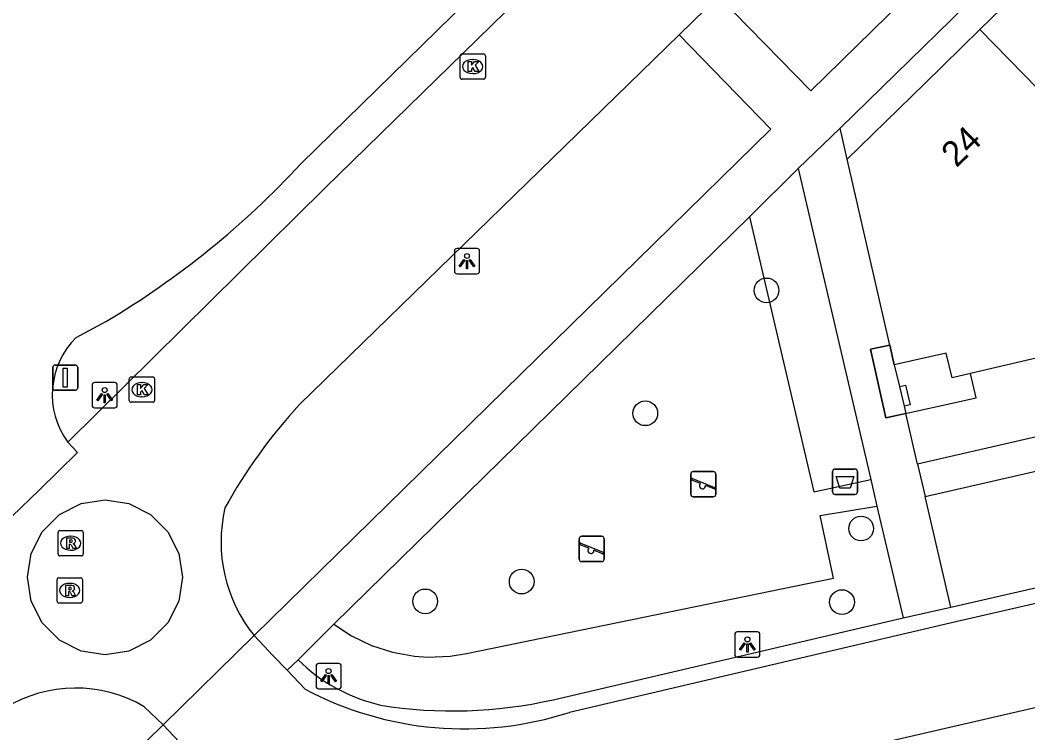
# Model space of a CAD drawing. Extents: x 156414 to 157775, y 382335 to 383765.
# Drawn here: x 156625.74 to 156665.6, y 383496.95 to 383525.12 of the extents above; entities that cross this region are included whole.
import ezdxf

# ---------------------------------------------------------------- set-up
doc = ezdxf.new("R2010")
doc.units = 0
for name, color, linetype in [('IMGEO_Afvalbak', 7, 'Continuous'), ('IMGEO_Berm_groen', 7, 'Continuous'), ('IMGEO_Boom', 7, 'Continuous'), ('IMGEO_Fietspad_gesloten', 7, 'Continuous'), ('IMGEO_Groenvoorziening', 7, 'Continuous'), ('IMGEO_Kolk', 7, 'Continuous'), ('IMGEO_Lichtpunt', 7, 'Continuous'), ('IMGEO_Pand', 7, 'Continuous'), ('IMGEO_Pand_nummerreeks', 7, 'Continuous'), ('IMGEO_Pand_overbouw', 7, 'Continuous'), ('IMGEO_Rijbaan_lokaal_gesloten', 7, 'Continuous'), ('IMGEO_Rijbaan_lokaal_open', 7, 'Continuous'), ('IMGEO_Rioolput', 7, 'Continuous'), ('IMGEO_Speelvoorziening', 7, 'Continuous'), ('IMGEO_Verkeersbordpaal', 7, 'Continuous'), ('IMGEO_Voetpad_open', 7, 'Continuous')]:
    doc.layers.add(name, color=color, linetype=linetype)

msp = doc.modelspace()

# ---------------------------------------------------------------- linework, layer by layer
at = {"layer": 'IMGEO_Afvalbak'}
for p, q in [((156657.876, 383506.475), (156657.876, 383507.275)), ((156657.876, 383507.275), (156657.876, 383506.475)), ((156657.976, 383507.375), (156658.766, 383507.375)), ((156658.766, 383507.375), (156657.976, 383507.375)), ((156658.866, 383507.275), (156658.866, 383506.475)), ((156658.866, 383506.475), (156658.866, 383507.275)), ((156658.766, 383506.375), (156657.976, 383506.375)), ((156657.976, 383506.375), (156658.766, 383506.375))]:
    msp.add_line(p, q, dxfattribs=at)
msp.add_lwpolyline([(156658.019, 383507.089), (156658.723, 383507.089), (156658.574, 383506.619), (156658.168, 383506.619), (156658.019, 383507.089)], dxfattribs=at)
for centre, start, end in [((156657.976, 383507.275), 90, 180), ((156657.976, 383507.275), 90, 180), ((156658.766, 383507.275), 0, 90), ((156658.766, 383507.275), 360, 90), ((156657.976, 383506.475), 180, 270), ((156657.976, 383506.475), 180, 270), ((156658.766, 383506.475), 270, 0), ((156658.766, 383506.475), 270, 0)]:
    msp.add_arc(centre, 0.1, start, end, dxfattribs=at)
at = {"layer": 'IMGEO_Berm_groen'}
msp.add_lwpolyline([(156638.147, 383501.247), (156638.844, 383500.789), (156639.638, 383500.406), (156640.476, 383500.135), (156641.343, 383499.98), (156641.866, 383499.944), (156642.749, 383499.98), (156643.405, 383500.086), (156657.922, 383503.065), (156657.383, 383505.537), (156659.635, 383505.913)], dxfattribs=at)
at = {"layer": 'IMGEO_Boom'}
for centre in [(156655.267, 383514.441), (156650.471, 383509.583), (156659.009, 383505.028), (156645.582, 383502.93), (156641.765, 383502.147), (156658.252, 383502.119)]:
    msp.add_circle(centre, 0.489, dxfattribs=at)
at = {"layer": 'IMGEO_Fietspad_gesloten'}
for points in [[(156636.845, 383519.44), (156656.634, 383538.797), (156683.195, 383564.735), (156699.188, 383580.373), (156700.165, 383581.368)], [(156627.952, 383512.578), (156629.157, 383513.224)]]:
    msp.add_lwpolyline(points, dxfattribs=at)
for centre, radius, start, end in [((156611.549, 383542.864), 34.475, 300.7129, 317.2005), ((156630.195, 383510.318), 3.184, 134.7874, 216.1781)]:
    msp.add_arc(centre, radius, start, end, dxfattribs=at)
at = {"layer": 'IMGEO_Groenvoorziening'}
msp.add_lwpolyline([(156654.599, 383517.354), (156657.141, 383506.474), (156659.39, 383506.963)], dxfattribs=at)
at = {"layer": 'IMGEO_Kolk'}
for p, q in [((156643.146, 383522.864), (156643.146, 383523.716)), ((156643.221, 383523.79), (156644.073, 383523.79)), ((156644.147, 383523.716), (156644.147, 383522.864)), ((156643.634, 383523.57), (156643.659, 383523.57)), ((156644.073, 383522.79), (156643.221, 383522.79)), ((156643.657, 383523.01), (156643.632, 383523.01)), ((156630.058, 383510.091), (156630.058, 383510.943)), ((156630.133, 383511.017), (156630.985, 383511.017)), ((156631.059, 383510.943), (156631.059, 383510.091)), ((156630.546, 383510.797), (156630.571, 383510.797)), ((156630.569, 383510.237), (156630.544, 383510.237)), ((156630.985, 383510.017), (156630.133, 383510.017))]:
    msp.add_line(p, q, dxfattribs=at)
for points in [[(156643.146, 383522.864), (156643.146, 383523.716)], [(156643.221, 383523.79), (156644.073, 383523.79)], [(156644.147, 383523.716), (156644.147, 383522.864)], [(156643.467, 383523.49), (156643.59, 383523.49), (156643.59, 383523.339), (156643.72, 383523.49), (156643.884, 383523.49), (156643.738, 383523.339), (156643.891, 383523.09), (156643.739, 383523.09), (156643.654, 383523.254), (156643.59, 383523.187), (156643.59, 383523.09), (156643.467, 383523.09), (156643.467, 383523.49)], [(156644.073, 383522.79), (156643.221, 383522.79)], [(156630.058, 383510.091), (156630.058, 383510.943)], [(156630.133, 383511.017), (156630.985, 383511.017)], [(156631.059, 383510.943), (156631.059, 383510.091)], [(156630.379, 383510.717), (156630.502, 383510.717), (156630.502, 383510.566), (156630.632, 383510.717), (156630.796, 383510.717), (156630.65, 383510.566), (156630.803, 383510.317), (156630.651, 383510.317), (156630.566, 383510.481), (156630.502, 383510.414), (156630.502, 383510.317), (156630.379, 383510.317), (156630.379, 383510.717)], [(156630.985, 383510.017), (156630.133, 383510.017)]]:
    msp.add_lwpolyline(points, dxfattribs=at)
for centre, start, end in [((156643.223, 383523.714), 91.552, 178.448), ((156643.223, 383523.714), 91.552, 178.448), ((156644.071, 383523.714), 1.552, 88.448), ((156644.071, 383523.714), 1.552, 88.448), ((156643.223, 383522.866), 181.552, 268.448), ((156643.223, 383522.866), 181.552, 268.448), ((156644.071, 383522.866), 271.552, 358.448), ((156644.071, 383522.866), 271.552, 358.448), ((156630.135, 383510.941), 91.552, 178.448), ((156630.135, 383510.941), 91.552, 178.448), ((156630.983, 383510.941), 1.552, 88.448), ((156630.983, 383510.941), 1.552, 88.448), ((156630.135, 383510.093), 181.552, 268.448), ((156630.135, 383510.093), 181.552, 268.448), ((156630.983, 383510.093), 271.552, 358.448), ((156630.983, 383510.093), 271.552, 358.448)]:
    msp.add_arc(centre, 0.0765, start, end, dxfattribs=at)
for centre, major_axis, ratio, start_param, end_param in [((156643.633, 383523.29), (-0.387, 0.002), 0.722429, 4.712389, 7.853982), ((156643.658, 383523.29), (-0.39, 0.002), 0.717154, 1.570796, 4.712389), ((156630.545, 383510.517), (-0.387, 0.002), 0.722429, 4.712389, 7.853982), ((156630.57, 383510.517), (-0.39, 0.002), 0.717154, 1.570796, 4.712389)]:
    msp.add_ellipse(centre, major_axis=major_axis, ratio=ratio, start_param=start_param, end_param=end_param, dxfattribs=at)
at = {"layer": 'IMGEO_Lichtpunt'}
for p, q in [((156643.822, 383516.097), (156643.014, 383516.097)), ((156643.822, 383516.097), (156643.014, 383516.097)), ((156642.92, 383516.002), (156642.92, 383515.195)), ((156642.92, 383516.002), (156642.92, 383515.195)), ((156643.916, 383515.195), (156643.916, 383516.002)), ((156643.916, 383515.195), (156643.916, 383516.002)), ((156643.014, 383515.101), (156643.822, 383515.101)), ((156643.014, 383515.101), (156643.822, 383515.101)), ((156628.586, 383510.702), (156628.586, 383509.895)), ((156628.586, 383510.702), (156628.586, 383509.895)), ((156629.488, 383510.797), (156628.68, 383510.797)), ((156629.488, 383510.797), (156628.68, 383510.797)), ((156629.582, 383509.895), (156629.582, 383510.702)), ((156629.582, 383509.895), (156629.582, 383510.702)), ((156628.68, 383509.801), (156629.488, 383509.801)), ((156628.68, 383509.801), (156629.488, 383509.801)), ((156654.914, 383500.942), (156654.106, 383500.942)), ((156654.914, 383500.942), (156654.106, 383500.942)), ((156654.012, 383500.847), (156654.012, 383500.04)), ((156654.012, 383500.847), (156654.012, 383500.04)), ((156655.008, 383500.04), (156655.008, 383500.847)), ((156655.008, 383500.04), (156655.008, 383500.847)), ((156638.347, 383499.69), (156637.539, 383499.69)), ((156638.347, 383499.69), (156637.539, 383499.69)), ((156654.106, 383499.946), (156654.914, 383499.946)), ((156654.106, 383499.946), (156654.914, 383499.946)), ((156637.445, 383499.595), (156637.445, 383498.788)), ((156637.445, 383499.595), (156637.445, 383498.788)), ((156638.441, 383498.788), (156638.441, 383499.595)), ((156638.441, 383498.788), (156638.441, 383499.595)), ((156637.539, 383498.694), (156638.347, 383498.694)), ((156637.539, 383498.694), (156638.347, 383498.694))]:
    msp.add_line(p, q, dxfattribs=at)
for points in [[(156643.294, 383515.666), (156643.333, 383515.638), (156643.145, 383515.376), (156643.107, 383515.403), (156643.294, 383515.666)], [(156643.396, 383515.618), (156643.443, 383515.618), (156643.443, 383515.296), (156643.396, 383515.296), (156643.396, 383515.618)], [(156643.506, 383515.638), (156643.544, 383515.665), (156643.731, 383515.403), (156643.692, 383515.375), (156643.506, 383515.638)], [(156628.96, 383510.366), (156628.999, 383510.338), (156628.811, 383510.076), (156628.773, 383510.103), (156628.96, 383510.366)], [(156629.062, 383510.318), (156629.109, 383510.318), (156629.109, 383509.996), (156629.062, 383509.996), (156629.062, 383510.318)], [(156629.172, 383510.338), (156629.21, 383510.365), (156629.397, 383510.103), (156629.358, 383510.075), (156629.172, 383510.338)], [(156654.386, 383500.511), (156654.425, 383500.483), (156654.237, 383500.221), (156654.199, 383500.248), (156654.386, 383500.511)], [(156654.488, 383500.463), (156654.535, 383500.463), (156654.535, 383500.141), (156654.488, 383500.141), (156654.488, 383500.463)], [(156654.598, 383500.483), (156654.636, 383500.51), (156654.823, 383500.248), (156654.784, 383500.22), (156654.598, 383500.483)], [(156637.819, 383499.259), (156637.858, 383499.231), (156637.67, 383498.969), (156637.632, 383498.996), (156637.819, 383499.259)], [(156637.921, 383499.211), (156637.968, 383499.211), (156637.968, 383498.889), (156637.921, 383498.889), (156637.921, 383499.211)], [(156638.031, 383499.231), (156638.069, 383499.258), (156638.256, 383498.996), (156638.217, 383498.968), (156638.031, 383499.231)]]:
    msp.add_lwpolyline(points, dxfattribs=at)
for centre in [(156643.419, 383515.8), (156629.085, 383510.5), (156654.511, 383500.645), (156637.944, 383499.393)]:
    msp.add_circle(centre, 0.0994, dxfattribs=at)
for centre, start, end in [((156643.014, 383516.002), 90, 180), ((156643.014, 383516.002), 90, 180), ((156643.822, 383516.002), 0, 90), ((156643.822, 383516.002), 0, 90), ((156643.014, 383515.195), 180, 270), ((156643.014, 383515.195), 180, 270), ((156643.822, 383515.195), 270, 0), ((156643.822, 383515.195), 270, 360), ((156628.68, 383510.702), 90, 180), ((156628.68, 383510.702), 90, 180), ((156629.488, 383510.702), 0, 90), ((156629.488, 383510.702), 0, 90), ((156628.68, 383509.895), 180, 270), ((156628.68, 383509.895), 180, 270), ((156629.488, 383509.895), 270, 0), ((156629.488, 383509.895), 270, 360), ((156654.106, 383500.847), 90, 180), ((156654.106, 383500.847), 90, 180), ((156654.914, 383500.847), 0, 90), ((156654.914, 383500.847), 0, 90), ((156637.539, 383499.595), 90, 180), ((156637.539, 383499.595), 90, 180), ((156638.347, 383499.595), 0, 90), ((156638.347, 383499.595), 0, 90), ((156654.106, 383500.04), 180, 270), ((156654.106, 383500.04), 180, 270), ((156654.914, 383500.04), 270, 0), ((156654.914, 383500.04), 270, 360), ((156637.539, 383498.788), 180, 270), ((156637.539, 383498.788), 180, 270), ((156638.347, 383498.788), 270, 0), ((156638.347, 383498.788), 270, 360)]:
    msp.add_arc(centre, 0.0946, start, end, dxfattribs=at)
at = {"layer": 'IMGEO_Pand'}
for points in [[(156663.704, 383524.747), (156666.34, 383527.318), (156668.852, 383529.768)], [(156658.456, 383519.629), (156658.952, 383520.113), (156661.525, 383522.622), (156663.704, 383524.747)], [(156670.012, 383518.308), (156663.704, 383524.747)], [(156660.141, 383512.281), (156658.456, 383519.629)], [(156670.012, 383518.308), (156666.183, 383514.574), (156666.775, 383511.956), (156663.336, 383511.158), (156662.606, 383510.989), (156662.38, 383511.964), (156660.32, 383511.501)], [(156660.141, 383512.281), (156660.32, 383511.501)], [(156660.525, 383510.645), (156660.759, 383510.7), (156660.944, 383509.918), (156660.71, 383509.863)], [(156660.525, 383510.645), (156660.71, 383509.863)]]:
    msp.add_lwpolyline(points, dxfattribs=at)
at = {"layer": 'IMGEO_Pand_overbouw'}
msp.add_lwpolyline([(156663.336, 383511.158), (156662.606, 383510.989), (156662.38, 383511.964), (156660.32, 383511.501), (156660.141, 383512.281), (156659.385, 383512.115), (156659.983, 383509.399), (156663.562, 383510.187)], close=True, dxfattribs=at)
at = {"layer": 'IMGEO_Rijbaan_lokaal_gesloten'}
for points in [[(156701.199, 383580.324), (156700.284, 383579.443), (156684.28, 383563.801), (156657.593, 383537.803), (156637.799, 383518.481), (156627.625, 383508.439)], [(156653.368, 383526.065), (156651.807, 383524.538)], [(156651.807, 383524.538), (156636.793, 383509.928)], [(156734.468, 383517.866), (156719.932, 383514.525), (156697.933, 383509.409), (156662.761, 383501.345), (156657.024, 383500), (156647.469, 383497.759)], [(156735.362, 383513.992), (156720.615, 383510.598), (156697.342, 383505.193), (156674.811, 383500), (156640.335, 383492.053)], [(156624.994, 383505.919), (156625.418, 383505.504), (156626.504, 383506.563), (156628.004, 383508.027), (156627.625, 383508.439)], [(156631.395, 383497.263), (156634.999, 383500.795)], [(156634.999, 383500.795), (156635.755, 383499.999), (156636.298, 383499.428)], [(156637.017, 383498.679), (156636.298, 383499.428)], [(156630.653, 383497.982), (156631.395, 383497.263)], [(156631.395, 383497.263), (156632.679, 383495.907)]]:
    msp.add_lwpolyline(points, dxfattribs=at)
for centre, radius, start, end in [((156652.22, 383495.685), 20.996, 137.2854, 151.0792), ((156639.579, 383504.5), 5.891, 166.8637, 218.9745), ((156627.942, 383493.394), 5.329, 59.4186, 121.7653), ((156643.33, 383510.572), 13.465, 242.0385, 287.9009)]:
    msp.add_arc(centre, radius, start, end, dxfattribs=at)
at = {"layer": 'IMGEO_Rijbaan_lokaal_open'}
for points in [[(156629.098, 383500.03), (156628.15, 383500.181), (156627.294, 383500.616), (156626.616, 383501.295), (156626.18, 383502.15), (156626.03, 383503.098), (156626.18, 383504.046), (156626.616, 383504.901), (156627.294, 383505.58), (156628.15, 383506.016), (156629.098, 383506.166), (156630.046, 383506.016), (156630.901, 383505.58), (156631.58, 383504.901), (156632.015, 383504.046), (156632.165, 383503.098), (156632.015, 383502.15), (156631.58, 383501.295), (156630.901, 383500.616), (156630.046, 383500.181), (156629.098, 383500.03)], [(156662.56, 383501.915), (156669.935, 383503.605)], [(156660.669, 383501.493), (156662.56, 383501.915)], [(156646.822, 383498.262), (156654.268, 383499.999), (156660.669, 383501.493)], [(156636.298, 383499.428), (156636.733, 383499.84)]]:
    msp.add_lwpolyline(points, dxfattribs=at)
for centre, radius, start, end in [((156641.481, 383504.628), 6.743, 225.2416, 257.3067), ((156642.871, 383515.517), 17.702, 260.6627, 282.8967)]:
    msp.add_arc(centre, radius, start, end, dxfattribs=at)
at = {"layer": 'IMGEO_Rioolput'}
for p, q in [((156627.239, 383504.022), (156627.239, 383504.874)), ((156627.314, 383504.948), (156628.166, 383504.948)), ((156628.24, 383504.874), (156628.24, 383504.022)), ((156627.727, 383504.728), (156627.752, 383504.728)), ((156627.75, 383504.168), (156627.725, 383504.168)), ((156628.166, 383503.948), (156627.314, 383503.948)), ((156627.201, 383502.155), (156627.201, 383503.007)), ((156627.276, 383503.081), (156628.128, 383503.081)), ((156627.689, 383502.861), (156627.714, 383502.861)), ((156628.202, 383503.007), (156628.202, 383502.155)), ((156628.128, 383502.081), (156627.276, 383502.081)), ((156627.712, 383502.301), (156627.687, 383502.301))]:
    msp.add_line(p, q, dxfattribs=at)
for points in [[(156627.239, 383504.022), (156627.239, 383504.874)], [(156627.314, 383504.948), (156628.166, 383504.948)], [(156628.24, 383504.874), (156628.24, 383504.022)], [(156627.828, 383504.646), (156627.576, 383504.648), (156627.576, 383504.248)], [(156627.754, 383504.567), (156627.7, 383504.567), (156627.7, 383504.486)], [(156627.7, 383504.486), (156627.752, 383504.486)], [(156627.576, 383504.248), (156627.7, 383504.248), (156627.7, 383504.41), (156627.711, 383504.41)], [(156627.758, 383504.381), (156627.829, 383504.248), (156627.969, 383504.248), (156627.904, 383504.374)], [(156628.166, 383503.948), (156627.314, 383503.948)], [(156627.201, 383502.155), (156627.201, 383503.007)], [(156627.276, 383503.081), (156628.128, 383503.081)], [(156628.202, 383503.007), (156628.202, 383502.155)], [(156627.79, 383502.779), (156627.538, 383502.781), (156627.538, 383502.381)], [(156627.538, 383502.381), (156627.662, 383502.381), (156627.662, 383502.543), (156627.673, 383502.543)], [(156627.716, 383502.7), (156627.662, 383502.7), (156627.662, 383502.619)], [(156627.662, 383502.619), (156627.714, 383502.619)], [(156627.72, 383502.514), (156627.791, 383502.381), (156627.931, 383502.381), (156627.866, 383502.507)], [(156628.128, 383502.081), (156627.276, 383502.081)]]:
    msp.add_lwpolyline(points, dxfattribs=at)
for centre, radius, start, end in [((156627.316, 383504.872), 0.0765, 91.552, 178.448), ((156627.316, 383504.872), 0.0765, 91.552, 178.448), ((156628.164, 383504.872), 0.0765, 1.552, 88.448), ((156628.164, 383504.872), 0.0765, 1.552, 88.448), ((156627.736, 383504.675), 0.19, 274.7715, 282.9687), ((156627.76, 383504.471), 0.0964, 77.0061, 93.1865), ((156627.774, 383504.528), 0.0378, 276.6634, 79.6772), ((156627.827, 383504.536), 0.109, 350.3612, 89.416), ((156627.825, 383504.536), 0.112, 277.5842, 350.9817), ((156627.71, 383504.357), 0.0533, 26.0293, 88.6989), ((156627.809, 383504.321), 0.108, 29.5134, 73.7905), ((156627.316, 383504.024), 0.0765, 181.552, 268.448), ((156627.316, 383504.024), 0.0765, 181.552, 268.448), ((156628.164, 383504.024), 0.0765, 271.552, 358.448), ((156628.164, 383504.024), 0.0765, 271.552, 358.448), ((156627.278, 383503.005), 0.0765, 91.552, 178.448), ((156627.278, 383503.005), 0.0765, 91.552, 178.448), ((156628.126, 383503.005), 0.0765, 1.552, 88.448), ((156628.126, 383503.005), 0.0765, 1.552, 88.448), ((156627.672, 383502.49), 0.0533, 26.0293, 88.6989), ((156627.698, 383502.808), 0.19, 274.7715, 282.9687), ((156627.722, 383502.604), 0.0964, 77.0061, 93.1865), ((156627.736, 383502.661), 0.0378, 276.6634, 79.6772), ((156627.789, 383502.669), 0.109, 350.3612, 89.416), ((156627.787, 383502.669), 0.112, 277.5842, 350.9817), ((156627.771, 383502.454), 0.108, 29.5134, 73.7905), ((156627.278, 383502.157), 0.0765, 181.552, 268.448), ((156627.278, 383502.157), 0.0765, 181.552, 268.448), ((156628.126, 383502.157), 0.0765, 271.552, 358.448), ((156628.126, 383502.157), 0.0765, 271.552, 358.448)]:
    msp.add_arc(centre, radius, start, end, dxfattribs=at)
for centre, major_axis, ratio, start_param, end_param in [((156627.726, 383504.448), (-0.387, 0.002), 0.722429, 4.712389, 7.853982), ((156627.751, 383504.448), (-0.39, 0.002), 0.717154, 1.570796, 4.712389), ((156627.688, 383502.581), (-0.387, 0.002), 0.722429, 4.712389, 7.853982), ((156627.713, 383502.581), (-0.39, 0.002), 0.717154, 1.570796, 4.712389)]:
    msp.add_ellipse(centre, major_axis=major_axis, ratio=ratio, start_param=start_param, end_param=end_param, dxfattribs=at)
at = {"layer": 'IMGEO_Speelvoorziening'}
for p, q in [((156652.37, 383507.279), (156653.16, 383507.279)), ((156653.16, 383507.279), (156652.37, 383507.279)), ((156652.27, 383506.379), (156652.27, 383507.179)), ((156652.27, 383507.179), (156652.27, 383506.379)), ((156652.653, 383506.807), (156652.314, 383506.944)), ((156652.339, 383507.004), (156653.215, 383506.651)), ((156653.26, 383507.179), (156653.26, 383506.379)), ((156653.26, 383506.379), (156653.26, 383507.179)), ((156653.191, 383506.591), (156652.851, 383506.728)), ((156653.16, 383506.279), (156652.37, 383506.279)), ((156652.37, 383506.279), (156653.16, 383506.279)), ((156647.855, 383503.821), (156647.855, 383504.621)), ((156647.855, 383504.621), (156647.855, 383503.821)), ((156647.955, 383504.721), (156648.745, 383504.721)), ((156648.745, 383504.721), (156647.955, 383504.721)), ((156648.845, 383504.621), (156648.845, 383503.821)), ((156648.845, 383503.821), (156648.845, 383504.621)), ((156648.238, 383504.249), (156647.899, 383504.386)), ((156647.924, 383504.446), (156648.8, 383504.093)), ((156648.776, 383504.033), (156648.436, 383504.17)), ((156648.745, 383503.721), (156647.955, 383503.721)), ((156647.955, 383503.721), (156648.745, 383503.721))]:
    msp.add_line(p, q, dxfattribs=at)
for centre, radius, start, end in [((156652.37, 383507.179), 0.1, 90, 180), ((156652.37, 383507.179), 0.1, 90, 180), ((156653.16, 383507.179), 0.1, 0, 90), ((156653.16, 383507.179), 0.1, 360, 90), ((156652.327, 383506.974), 0.0327, 68.078, 248.078), ((156652.732, 383506.717), 0.12, 130.9928, 5.1632), ((156653.203, 383506.621), 0.0327, 248.078, 68.078), ((156652.37, 383506.379), 0.1, 180, 270), ((156652.37, 383506.379), 0.1, 180, 270), ((156653.16, 383506.379), 0.1, 270, 0), ((156653.16, 383506.379), 0.1, 270, 0), ((156647.955, 383504.621), 0.1, 90, 180), ((156647.955, 383504.621), 0.1, 90, 180), ((156647.912, 383504.416), 0.0327, 68.078, 248.078), ((156648.745, 383504.621), 0.1, 0, 90), ((156648.745, 383504.621), 0.1, 360, 90), ((156648.317, 383504.159), 0.12, 130.9928, 5.1632), ((156648.788, 383504.063), 0.0327, 248.078, 68.078), ((156647.955, 383503.821), 0.1, 180, 270), ((156647.955, 383503.821), 0.1, 180, 270), ((156648.745, 383503.821), 0.1, 270, 0), ((156648.745, 383503.821), 0.1, 270, 0)]:
    msp.add_arc(centre, radius, start, end, dxfattribs=at)
at = {"layer": 'IMGEO_Verkeersbordpaal'}
for p, q in [((156627.029, 383510.59), (156627.029, 383511.39)), ((156627.029, 383511.39), (156627.029, 383510.59)), ((156627.129, 383511.49), (156627.919, 383511.49)), ((156627.919, 383511.49), (156627.129, 383511.49)), ((156628.019, 383511.39), (156628.019, 383510.59)), ((156628.019, 383510.59), (156628.019, 383511.39)), ((156627.919, 383510.49), (156627.129, 383510.49)), ((156627.129, 383510.49), (156627.919, 383510.49))]:
    msp.add_line(p, q, dxfattribs=at)
msp.add_lwpolyline([(156627.449, 383511.365), (156627.599, 383511.365), (156627.599, 383510.615), (156627.449, 383510.615), (156627.449, 383511.365)], dxfattribs=at)
for centre, start, end in [((156627.129, 383511.39), 90, 180), ((156627.129, 383511.39), 90, 180), ((156627.919, 383511.39), 0, 90), ((156627.919, 383511.39), 360, 90), ((156627.129, 383510.59), 180, 270), ((156627.129, 383510.59), 180, 270), ((156627.919, 383510.59), 270, 0), ((156627.919, 383510.59), 270, 0)]:
    msp.add_arc(centre, 0.1, start, end, dxfattribs=at)
at = {"layer": 'IMGEO_Voetpad_open'}
for points in [[(156658.179, 383520.853), (156703.731, 383565.281), (156724.098, 383585.15), (156754.228, 383595.916)], [(156768.897, 383532.428), (156695.344, 383515.405), (156694.06, 383515.114), (156661.239, 383507.565)], [(156664.344, 383529.495), (156657.018, 383522.334), (156653.368, 383526.065)], [(156634.999, 383500.795), (156655.432, 383520.815), (156651.807, 383524.538)], [(156656.516, 383519.253), (156658.179, 383520.853)], [(156658.456, 383519.629), (156658.179, 383520.853)], [(156654.599, 383517.354), (156656.516, 383519.253)], [(156656.516, 383519.253), (156659.39, 383506.963)], [(156638.147, 383501.247), (156654.599, 383517.354)], [(156660.777, 383509.574), (156659.983, 383509.399), (156659.385, 383512.115), (156660.141, 383512.281)], [(156660.32, 383511.501), (156660.525, 383510.645)], [(156660.71, 383509.863), (156660.777, 383509.574)], [(156661.239, 383507.565), (156660.777, 383509.574)], [(156661.543, 383506.29), (156668.916, 383507.975), (156669.935, 383503.605)], [(156661.239, 383507.565), (156661.543, 383506.29)], [(156659.39, 383506.963), (156659.635, 383505.913)], [(156662.56, 383501.915), (156661.543, 383506.29)], [(156659.635, 383505.913), (156660.669, 383501.493)], [(156636.733, 383499.84), (156636.893, 383499.999), (156638.147, 383501.247)], [(156631.395, 383497.263), (156623.61, 383489.655), (156620.043, 383493.178)]]:
    msp.add_lwpolyline(points, dxfattribs=at)

# ---------------------------------------------------------------- texts
at = {"layer": 'IMGEO_Pand_nummerreeks'}
msp.add_text('24', height=1, rotation=44.2815, dxfattribs=at).set_placement((156662.78, 383519.265))

doc.saveas('drawing.dxf')
